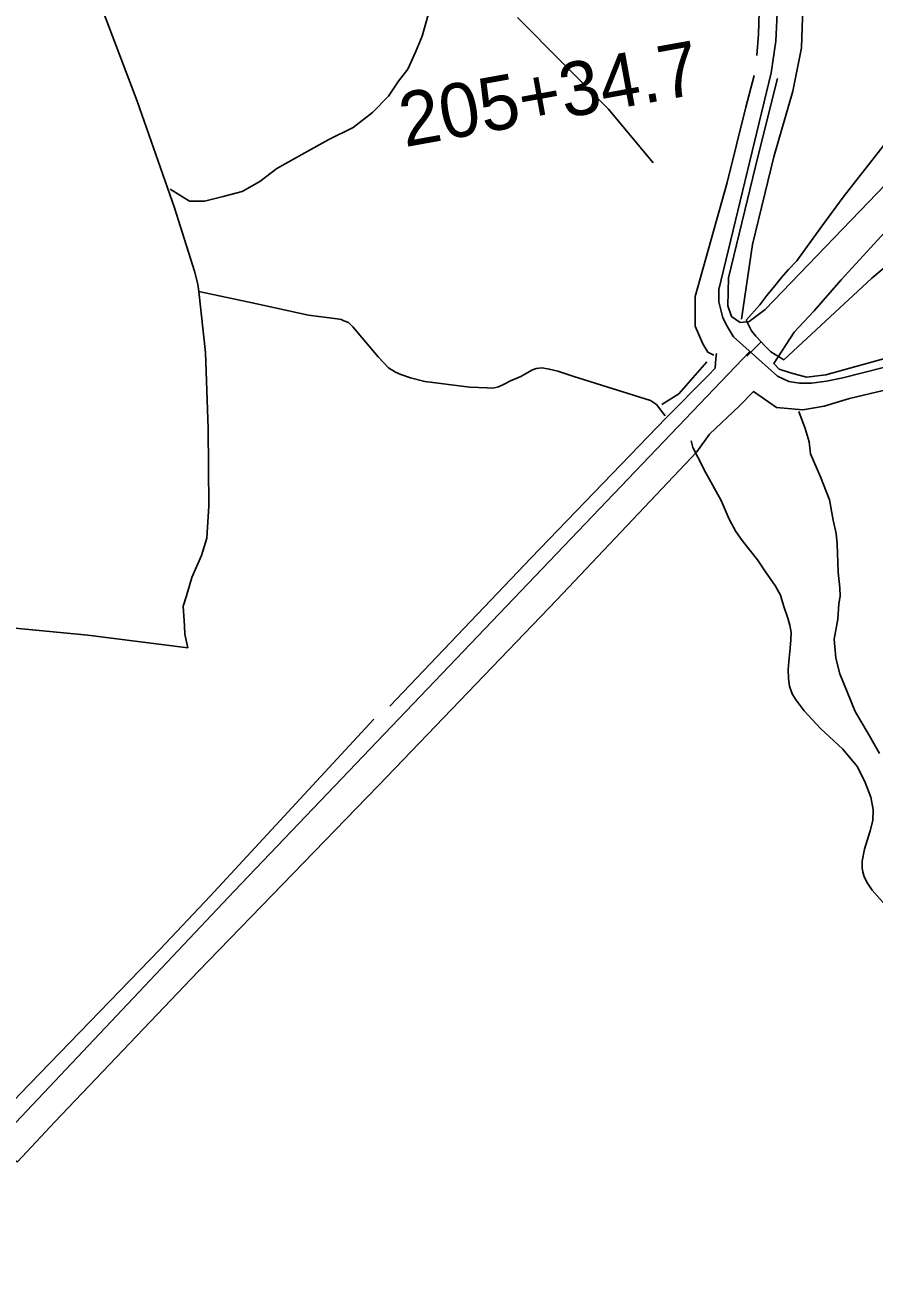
# Model space of a CAD drawing. Extents: x 3146026 to 3183936, y 897894 to 923344.
# Drawn here: x 3168955 to 3170529, y 904811 to 907121 of the extents above; entities that cross this region are included whole.
import ezdxf

# ---------------------------------------------------------------- set-up
doc = ezdxf.new("R2010")
doc.units = 0
for name, color, linetype in [('V-LEVE-TOET', 7, 'Continuous'), ('V-ROAD-CNTR', 7, 'Continuous'), ('V-SURV-IDEN', 7, 'Continuous'), ('V-TOPO-SHOR', 7, 'Continuous')]:
    doc.layers.add(name, color=color, linetype=linetype)

msp = doc.modelspace()

# ---------------------------------------------------------------- linework, layer by layer
at = {"layer": 'V-LEVE-TOET'}
for p, q in [((3170310.2, 906543.9), (3170320.1, 906533.2)), ((3170320.1, 906533.2), (3170325.9, 906526.6))]:
    msp.add_line(p, q, dxfattribs=at)
for points in [[(3170292, 906573.8), (3170317.2, 906602.3), (3170330.6, 906619.6), (3170345.2, 906637.5), (3170357.3, 906652.8), (3170370.6, 906667.6), (3170385.7, 906683.7), (3170429.4, 906743.6), (3170471.7, 906801.5), (3170548, 906898.4)], [(3170668.1, 906772), (3170524.7, 906651.2), (3170361.8, 906500.3), (3170337.9, 906514.9), (3170325.9, 906526.6)], [(3170310.2, 906543.9), (3170301.7, 906554.1), (3170292, 906573.8)]]:
    msp.add_lwpolyline(points, dxfattribs=at)
at = {"layer": 'V-ROAD-CNTR'}
msp.add_line((3170293.1, 906506.9), (3170320.1, 906533.2), dxfattribs=at)
for points in [[(3169609, 908093.8), (3170213.9, 907507.2), (3170238.4, 907476.9), (3170285.4, 907409.8), (3170307, 907352.1), (3170324.6, 907294.8), (3170341.1, 907234), (3170347.5, 907186.8), (3170349.2, 907142.5), (3170347.3, 907090.6), (3170338.3, 907032.2), (3170241.3, 906630.7), (3170241.4, 906607.5), (3170248.8, 906577.9), (3170257.3, 906561), (3170268.3, 906542.8), (3170350.2, 906469.6), (3170371, 906459.8), (3170390.9, 906456.8), (3170413.1, 906456.6), (3170440.9, 906460.8), (3170471, 906466.8), (3171035.3, 906610)], [(3170298.7, 906515.6), (3169343.1, 905515.1), (3168677.2, 904811.3)]]:
    msp.add_lwpolyline(points, dxfattribs=at)
at = {"layer": 'V-TOPO-SHOR'}
for points in [[(3170311.8, 907064.2), (3170314.9, 907103.4), (3170316.5, 907165.4), (3170308.8, 907228.7), (3170294.7, 907279.8), (3170278.5, 907332.9), (3170244.2, 907407.3), (3170213.4, 907452.6), (3170173.2, 907497.1), (3170132.8, 907535.4), (3169887.6, 907768.3)], [(3170283.4, 906575.7), (3170303.6, 906713.8), (3170343, 906876.1), (3170378.3, 906998.3), (3170394.9, 907078.5), (3170396.8, 907152.9), (3170392.9, 907199.6)], [(3169092, 907167.4), (3169163.1, 906979.3), (3169232, 906782.1), (3169269, 906664.4), (3169275.5, 906640.6), (3169277.4, 906626.7)], [(3169224.4, 906816.6), (3169260, 906794), (3169287.9, 906794.3), (3169322.3, 906802.7), (3169357.7, 906812.1), (3169390.3, 906830.9), (3169421.9, 906854.9), (3169468.1, 906880.5), (3169518.5, 906908.2), (3169563.5, 906930.8), (3169599.4, 906958.8), (3169629.2, 906989), (3169647.5, 907016.5), (3169664.6, 907038.8), (3169678.9, 907070.5), (3169691.1, 907100.2), (3169709.3, 907163.8)], [(3169867.8, 907134.8), (3170037.1, 906964.9), (3170119.3, 906865.5)], [(3170232, 906508.8), (3170220.7, 906514.2), (3170211.9, 906530), (3170197.2, 906562.4), (3170197.6, 906617.2), (3170256.9, 906828.8), (3170291.7, 906968.5), (3170306.6, 907027.1)], [(3170754.7, 907034.9), (3170550.6, 906825.2), (3170327.3, 906593.1), (3170297.7, 906571.2), (3170281.2, 906569.5), (3170264.9, 906580.3), (3170258.2, 906600.1), (3170259.5, 906651.8), (3170314.1, 906879), (3170349.9, 907021.8)], [(3171160.6, 906619.8), (3171104.9, 906625.4), (3171050, 906623.8), (3170976.3, 906612.3), (3170834.6, 906574.6), (3170569.1, 906508.2), (3170439.9, 906472.3), (3170403.6, 906468.1), (3170373.9, 906476.1), (3170353.3, 906482.8), (3170343.3, 906493.4), (3170381, 906551.4), (3170418.2, 906590.8), (3170468.4, 906648.4), (3170611.1, 906803.9), (3170710, 906907.9), (3170787.7, 906991.7)], [(3169277.4, 906626.7), (3169289.9, 906513.9), (3169294.4, 906373.1), (3169295.8, 906229.3), (3169292.2, 906169.4), (3169282, 906137.6), (3169264.4, 906096.7), (3169254.2, 906062.9), (3169248.5, 906043.4), (3169250.7, 906007.1), (3169251.3, 905991.6), (3169256.8, 905966.6), (3169071.3, 905990.1), (3168878.4, 906008.6), (3168776.1, 906014.4), (3168654, 906013.5), (3168583.5, 906005), (3168502.4, 905871.6)], [(3169277.4, 906626.7), (3169376.2, 906605.6), (3169480.7, 906582.7), (3169533.5, 906576.1), (3169541.4, 906574.8), (3169546.3, 906572.6), (3169554.8, 906569.3), (3169563.1, 906561.5), (3169609.9, 906505.4), (3169629.1, 906485.1), (3169641.9, 906477.4), (3169652, 906473), (3169670, 906466.8), (3169696, 906460), (3169779.8, 906449.6), (3169811.9, 906448), (3169822.3, 906447.9), (3169832.7, 906450.1), (3169843.3, 906454.9), (3169854.9, 906460.9), (3169874.2, 906469.4), (3169894.8, 906480.8), (3169902.9, 906484), (3169913.7, 906485), (3169927.1, 906483.1), (3169942.9, 906479.1), (3169972.3, 906469.2), (3170114.9, 906424.7), (3170126, 906417.2), (3170137.3, 906401.9), (3170141.8, 906396.6)], [(3169631.5, 905858.5), (3169893.2, 906132.9), (3170143.1, 906392.2), (3170221.7, 906470.8), (3170234.5, 906484.9), (3170235.9, 906502.5), (3170237.2, 906511.7)], [(3170135.4, 906417.2), (3170167, 906437), (3170219.2, 906496.7)], [(3168930.9, 905018.4), (3168941.1, 905014), (3169010.3, 905087.7), (3169276.2, 905366.2), (3169588.8, 905688.9), (3169611.1, 905712.1), (3169940.8, 906055.1), (3170200.4, 906329.6), (3170224, 906362.1), (3170279.1, 906414.4), (3170305.7, 906441.7), (3170348.4, 906411.6), (3170396.9, 906407.2), (3170436.4, 906414.4), (3170483.3, 906428.7), (3170652.9, 906468.7)], [(3166809.8, 906325.8), (3166864.3, 906272.6), (3166889.7, 906258.5), (3166913.6, 906261), (3166942.9, 906274.7), (3167079.5, 906394.2), (3167107.9, 906411), (3167118.2, 906412.8), (3167141, 906414.3), (3167158.4, 906406.6), (3167226.4, 906358.2), (3167659.1, 906014.8), (3168174.2, 905622.7), (3168671.9, 905238.3), (3168799.7, 905141.9), (3168871.6, 905085.2), (3168885, 905083.8), (3168905, 905096.7), (3168945.5, 905139.1), (3169204.9, 905407.4), (3169298.5, 905506.3), (3169601.9, 905834.4)], [(3170389.5, 906404.3), (3170401.1, 906373), (3170408.8, 906347.9), (3170411.3, 906326.2), (3170429.8, 906283.3), (3170446.3, 906240.4), (3170453.5, 906203), (3170459.1, 906178), (3170460.7, 906159.4), (3170462.4, 906106.6), (3170465.8, 906077.5), (3170466.4, 906062), (3170463.9, 906047.6), (3170462.2, 906019.7), (3170455, 905982.6), (3170458.2, 905947.4), (3170465.7, 905918.2), (3170479.3, 905884.8), (3170493.9, 905848.2), (3170520.6, 905803), (3170539.4, 905770.5)], [(3170189.9, 906350.2), (3170193.2, 906337.6), (3170202.7, 906319.6), (3170217.4, 906290.5), (3170245.5, 906239.4), (3170260.4, 906205.1), (3170272.6, 906181.7), (3170284.3, 906165), (3170312.8, 906129.5), (3170326.5, 906109.3), (3170346.2, 906080.7), (3170355.5, 906063.8), (3170361, 906044.9), (3170369.4, 906021.1), (3170373, 906008.5), (3170375.2, 905994.7), (3170374.9, 905980.4), (3170373.2, 905959.7), (3170371.2, 905941.2), (3170370.1, 905926), (3170370.4, 905909.4), (3170372.4, 905895.5), (3170377.2, 905881.1), (3170384.8, 905869.3), (3170399.4, 905849.7), (3170429.9, 905817), (3170471.1, 905778.6), (3170498.7, 905745.5), (3170512.8, 905716.6), (3170523.2, 905689.7), (3170527.5, 905666.9), (3170526.8, 905646.4), (3170522, 905627.2), (3170511.5, 905593.3), (3170507.3, 905571.2), (3170507.2, 905558.8), (3170508, 905550.4), (3170510.6, 905542.5), (3170516, 905532.3), (3170525.9, 905517), (3170559.2, 905479.7)]]:
    msp.add_lwpolyline(points, dxfattribs=at)

# ---------------------------------------------------------------- texts
at = {"layer": 'V-SURV-IDEN'}
msp.add_text('205+34.7', height=100, rotation=10.2973, dxfattribs=at).set_placement((3169659.2, 906894.1))

doc.saveas('drawing.dxf')
